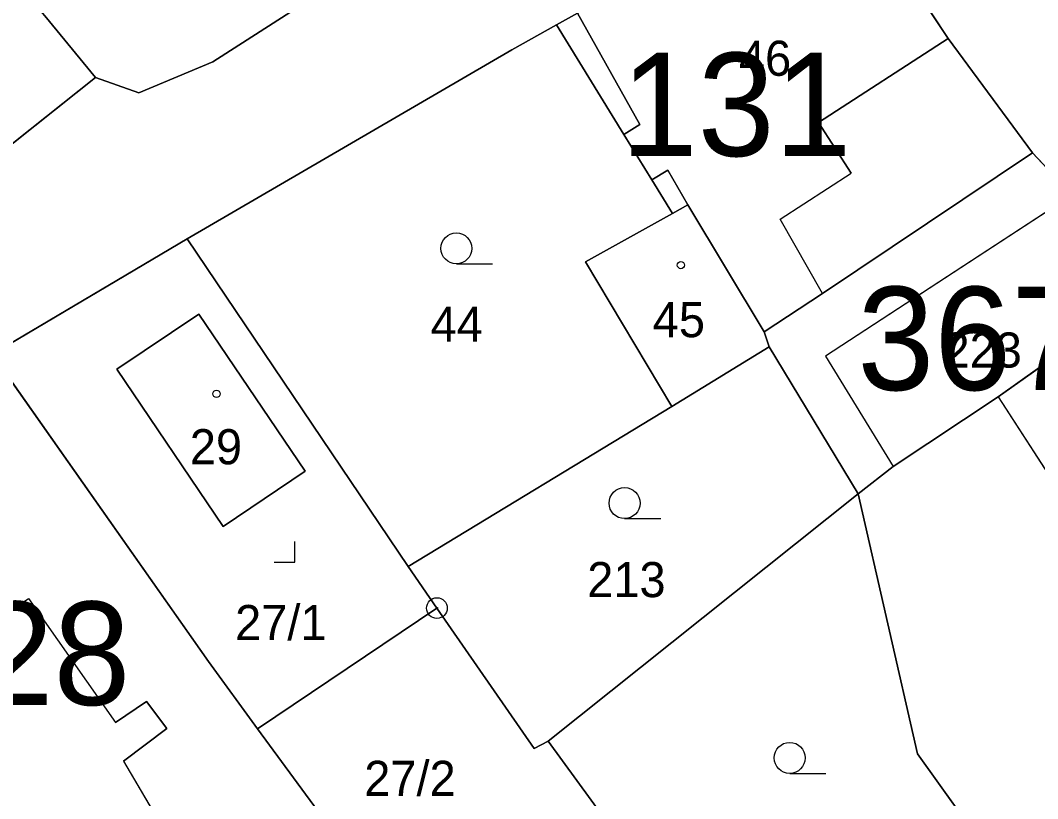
# Model space of a CAD drawing. Extents: x -689422 to -685210, y -987725 to -982160.
# Drawn here: x -687241 to -687191.77, y -985683.82 to -985646.16 of the extents above; entities that cross this region are included whole.
import ezdxf

# ---------------------------------------------------------------- set-up
doc = ezdxf.new("R2010")
doc.units = 0
for name, color, linetype in [('KN_Budovy', 7, 'Continuous'), ('KN_Budovy_cisla_domovni', 7, 'Continuous'), ('KN_Hranice_parcel', 7, 'Continuous'), ('KN_Hranice_parcel_vnitrni_kresba', 7, 'Continuous'), ('KN_Parcelni cisla', 7, 'Continuous'), ('KN_Polygon parcely', 7, 'Continuous'), ('KN_POZEMKY_OSTATNI PLOCHA', 7, 'Continuous'), ('KN_POZEMKY_ZAHRADA', 7, 'Continuous'), ('KN_POZEMKY_ZASTAVENA PLOCHA', 7, 'Continuous'), ('KN_VYUZITI_13_zastavena plocha_zboreniste', 7, 'Continuous'), ('KN_VYUZITI_17_ostatni plocha_ostatni komunikace', 7, 'Continuous'), ('KN_VYUZITI_26_ostatni plocha_jina plocha', 7, 'Continuous'), ('KN_Značky bodu BP', 7, 'Continuous'), ('KN_Značky budov', 7, 'Continuous'), ('KN_Značky kultur', 7, 'Continuous')]:
    doc.layers.add(name, color=color, linetype=linetype)

msp = doc.modelspace()

# ---------------------------------------------------------------- linework, layer by layer
at = {"layer": 'KN_Budovy'}
for points in [[(-687255.71, -985630.88), (-687256.33, -985631.42), (-687252.83, -985635.52), (-687253.15, -985635.8), (-687251.56, -985637.66), (-687253.74, -985639.41), (-687242.3, -985652.84), (-687237.37, -985648.92), (-687239.82, -985645.94), (-687244.23, -985640.89), (-687247.48, -985637.02), (-687248.8, -985635.44), (-687253.38, -985630.16), (-687254.03, -985629.42), (-687255.4, -985630.61)], [(-687202.18, -985659.38), (-687204.23, -985655.78), (-687200.79, -985653.55), (-687202.38, -985651.1), (-687196.11, -985647.03), (-687201.77, -985638.47), (-687214.04, -985645.8), (-687211.02, -985651.2), (-687211.8, -985651.68), (-687210.45, -985653.88), (-687209.67, -985653.4), (-687208.7, -985655.09), (-687205.01, -985661.23)], [(-687186.91, -985659.56), (-687190.11, -985654.61), (-687202.04, -985662.4), (-687198.76, -985667.74), (-687193.68, -985664.38)], [(-687208.7, -985655.09), (-687209.45, -985655.51), (-687213.66, -985657.85), (-687209.48, -985664.85), (-687204.76, -985661.95), (-687205.01, -985661.23)], [(-687193.68, -985664.38), (-687185.92, -985676.37), (-687178.93, -985671.83), (-687186.91, -985659.56)], [(-687232.36, -985660.37), (-687236.33, -985663.04), (-687231.18, -985670.65), (-687227.22, -985667.97)], [(-687225.06, -985686.52), (-687229.52, -985680.44), (-687231.9, -985677.19), (-687242.36, -985662.31), (-687253.77, -985669.81), (-687249.23, -985676.95), (-687245.01, -985674.23), (-687244.33, -985675.22), (-687243.03, -985674.46), (-687242.37, -985675.35), (-687240.61, -985674.13), (-687236.39, -985680.14), (-687234.89, -985679.12), (-687233.91, -985680.43), (-687236.01, -985682.01), (-687230.99, -985690.52)]]:
    msp.add_lwpolyline(points, close=True, dxfattribs=at)
at = {"layer": 'KN_Hranice_parcel'}
for p, q in [((-687242.36, -985662.31), (-687232.92, -985656.73)), ((-687232.92, -985656.73), (-687222.24, -985672.58)), ((-687204.76, -985661.95), (-687205.01, -985661.23)), ((-687209.48, -985664.85), (-687204.76, -985661.95)), ((-687200.46, -985669.07), (-687204.76, -985661.95)), ((-687222.24, -985672.58), (-687209.48, -985664.85)), ((-687200.46, -985669.07), (-687215.46, -985681.04)), ((-687222.24, -985672.58), (-687220.84, -985674.6)), ((-687220.84, -985674.6), (-687229.52, -985680.44)), ((-687229.52, -985680.44), (-687225.06, -985686.52)), ((-687215.46, -985681.04), (-687212.68, -985684.85))]:
    msp.add_line(p, q, dxfattribs=at)
for points in [[(-687215.06, -985646.37), (-687214.04, -985645.8), (-687201.77, -985638.47)], [(-687192.03, -985652.57), (-687196.11, -985647.03), (-687201.77, -985638.47)], [(-687244.23, -985640.89), (-687239.82, -985645.94), (-687237.37, -985648.92)], [(-687226.48, -985644.8), (-687231.69, -985648.17), (-687235.26, -985649.67), (-687237.37, -985648.92)], [(-687232.92, -985656.73), (-687217.21, -985647.58), (-687215.06, -985646.37)], [(-687209.45, -985655.51), (-687210.45, -985653.88), (-687211.8, -985651.68), (-687215.06, -985646.37)], [(-687237.37, -985648.92), (-687242.3, -985652.84), (-687244.12, -985654.26)], [(-687205.01, -985661.23), (-687202.18, -985659.38), (-687192.03, -985652.57)], [(-687192.03, -985652.57), (-687190.11, -985654.61), (-687186.91, -985659.56)], [(-687205.01, -985661.23), (-687208.7, -985655.09), (-687209.45, -985655.51)], [(-687209.48, -985664.85), (-687213.66, -985657.85), (-687209.45, -985655.51)], [(-687186.91, -985659.56), (-687193.68, -985664.38), (-687198.76, -985667.74), (-687200.46, -985669.07)], [(-687227.22, -985667.97), (-687232.36, -985660.37), (-687236.33, -985663.04), (-687231.18, -985670.65), (-687227.22, -985667.97)], [(-687229.52, -985680.44), (-687231.9, -985677.19), (-687242.36, -985662.31)], [(-687192.91, -985688.18), (-687197.59, -985681.66), (-687200.46, -985669.07)], [(-687215.46, -985681.04), (-687216.14, -985681.39), (-687220.84, -985674.6)]]:
    msp.add_lwpolyline(points, dxfattribs=at)
at = {"layer": 'KN_Hranice_parcel_vnitrni_kresba'}
for p, q in [((-687211.02, -985651.2), (-687214.04, -985645.8)), ((-687196.11, -985647.03), (-687202.38, -985651.1)), ((-687211.8, -985651.68), (-687211.02, -985651.2)), ((-687202.38, -985651.1), (-687200.79, -985653.55)), ((-687209.67, -985653.4), (-687210.45, -985653.88)), ((-687208.7, -985655.09), (-687209.67, -985653.4)), ((-687204.23, -985655.78), (-687200.79, -985653.55)), ((-687190.11, -985654.61), (-687202.04, -985662.4)), ((-687202.18, -985659.38), (-687204.23, -985655.78)), ((-687202.04, -985662.4), (-687198.76, -985667.74)), ((-687193.68, -985664.38), (-687185.92, -985676.37)), ((-687242.37, -985675.35), (-687240.61, -985674.13)), ((-687240.61, -985674.13), (-687236.39, -985680.14)), ((-687234.89, -985679.12), (-687236.39, -985680.14)), ((-687233.91, -985680.43), (-687234.89, -985679.12)), ((-687236.01, -985682.01), (-687233.91, -985680.43)), ((-687236.01, -985682.01), (-687230.99, -985690.52))]:
    msp.add_line(p, q, dxfattribs=at)
at = {"layer": 'KN_Polygon parcely'}
for points in [[(-687253.74, -985639.41), (-687255.56, -985641.01), (-687244.12, -985654.26), (-687242.3, -985652.84), (-687237.37, -985648.92), (-687239.82, -985645.94), (-687244.23, -985640.89), (-687247.48, -985637.02), (-687248.8, -985635.44), (-687253.38, -985630.16), (-687254.03, -985629.42), (-687255.4, -985630.61), (-687255.85, -985630.09), (-687256.16, -985630.36), (-687255.71, -985630.88), (-687256.33, -985631.42), (-687252.83, -985635.52), (-687253.15, -985635.8), (-687251.56, -985637.66)], [(-687237.37, -985648.92), (-687235.26, -985649.67), (-687231.69, -985648.17), (-687226.48, -985644.8), (-687231.34, -985638.57), (-687235.76, -985633.5), (-687244.23, -985640.89), (-687239.82, -985645.94)], [(-687196.11, -985647.03), (-687201.77, -985638.47), (-687214.04, -985645.8), (-687215.06, -985646.37), (-687211.8, -985651.68), (-687210.45, -985653.88), (-687209.45, -985655.51), (-687208.7, -985655.09), (-687205.01, -985661.23), (-687202.18, -985659.38), (-687192.03, -985652.57)], [(-687210.45, -985653.88), (-687211.8, -985651.68), (-687215.06, -985646.37), (-687217.21, -985647.58), (-687232.92, -985656.73), (-687222.24, -985672.58), (-687209.48, -985664.85), (-687213.66, -985657.85), (-687209.45, -985655.51)], [(-687200.46, -985669.07), (-687198.76, -985667.74), (-687193.68, -985664.38), (-687186.91, -985659.56), (-687190.11, -985654.61), (-687192.03, -985652.57), (-687202.18, -985659.38), (-687205.01, -985661.23), (-687204.76, -985661.95)], [(-687208.7, -985655.09), (-687209.45, -985655.51), (-687213.66, -985657.85), (-687209.48, -985664.85), (-687204.76, -985661.95), (-687205.01, -985661.23)], [(-687229.52, -985680.44), (-687220.84, -985674.6), (-687222.24, -985672.58), (-687232.92, -985656.73), (-687242.36, -985662.31), (-687231.9, -985677.19)], [(-687193.68, -985664.38), (-687198.76, -985667.74), (-687200.46, -985669.07), (-687197.59, -985681.66), (-687192.91, -985688.18), (-687191.98, -985687.32), (-687188.32, -985683.93), (-687176.55, -985675.8), (-687178.93, -985671.83), (-687186.91, -985659.56)], [(-687227.22, -985667.97), (-687231.18, -985670.65), (-687236.33, -985663.04), (-687232.36, -985660.37)], [(-687227.22, -985667.97), (-687232.36, -985660.37), (-687236.33, -985663.04), (-687231.18, -985670.65)], [(-687204.76, -985661.95), (-687209.48, -985664.85), (-687222.24, -985672.58), (-687220.84, -985674.6), (-687216.14, -985681.39), (-687215.46, -985681.04), (-687200.46, -985669.07)], [(-687253.77, -985669.81), (-687255.25, -985676.68), (-687253.95, -985677.78), (-687242.76, -985687.21), (-687241.04, -985690.75), (-687237.82, -985695.12), (-687230.99, -985690.52), (-687225.06, -985686.52), (-687229.52, -985680.44), (-687231.9, -985677.19), (-687242.36, -985662.31)], [(-687212.68, -985684.85), (-687203.34, -985697.64), (-687201.79, -985696.01), (-687195.19, -985690.29), (-687192.91, -985688.18), (-687197.59, -985681.66), (-687200.46, -985669.07), (-687215.46, -985681.04)], [(-687220.84, -985674.6), (-687229.52, -985680.44), (-687225.06, -985686.52), (-687223.86, -985685.71), (-687220.53, -985690.14), (-687212.68, -985684.85), (-687215.46, -985681.04), (-687216.14, -985681.39)]]:
    msp.add_lwpolyline(points, close=True, dxfattribs=at)
for points in [[(-687201.77, -985638.47), (-687196.11, -985647.03), (-687192.03, -985652.57), (-687190.11, -985654.61), (-687186.91, -985659.56), (-687178.93, -985671.83), (-687176.55, -985675.8), (-687172.87, -985681.98), (-687171.07, -985684.97), (-687167.73, -985690.64), (-687167.44, -985690.94), (-687167.14, -985691.44), (-687164.1, -985696.77), (-687163.68, -985697.51), (-687163, -985698.9), (-687162.04, -985700.51), (-687159.04, -985705.78), (-687159.44, -985706.03), (-687159.24, -985706.4), (-687154.4, -985715.24), (-687152.5, -985718.38)], [(-687226.48, -985644.8), (-687231.69, -985648.17), (-687235.26, -985649.67), (-687237.37, -985648.92), (-687242.3, -985652.84)], [(-687242.36, -985662.31), (-687232.92, -985656.73), (-687217.21, -985647.58), (-687215.06, -985646.37), (-687214.04, -985645.8)]]:
    msp.add_lwpolyline(points, dxfattribs=at)
at = {"layer": 'KN_POZEMKY_OSTATNI PLOCHA'}
for p, q in [((-687196.11, -985647.03), (-687201.77, -985638.47)), ((-687231.69, -985648.17), (-687226.48, -985644.8)), ((-687214.04, -985645.8), (-687215.06, -985646.37)), ((-687215.06, -985646.37), (-687217.21, -985647.58)), ((-687192.03, -985652.57), (-687196.11, -985647.03)), ((-687217.21, -985647.58), (-687232.92, -985656.73)), ((-687235.26, -985649.67), (-687231.69, -985648.17)), ((-687242.3, -985652.84), (-687237.37, -985648.92)), ((-687237.37, -985648.92), (-687235.26, -985649.67)), ((-687190.11, -985654.61), (-687192.03, -985652.57)), ((-687232.92, -985656.73), (-687242.36, -985662.31)), ((-687229.52, -985680.44), (-687220.84, -985674.6)), ((-687220.84, -985674.6), (-687216.14, -985681.39)), ((-687225.06, -985686.52), (-687229.52, -985680.44)), ((-687216.14, -985681.39), (-687215.46, -985681.04)), ((-687215.46, -985681.04), (-687212.68, -985684.85))]:
    msp.add_line(p, q, dxfattribs=at)
at = {"layer": 'KN_POZEMKY_ZAHRADA'}
for p, q in [((-687217.21, -985647.58), (-687215.06, -985646.37)), ((-687215.06, -985646.37), (-687211.8, -985651.68)), ((-687232.92, -985656.73), (-687217.21, -985647.58)), ((-687211.8, -985651.68), (-687210.45, -985653.88)), ((-687210.45, -985653.88), (-687209.45, -985655.51)), ((-687209.45, -985655.51), (-687213.66, -985657.85)), ((-687222.24, -985672.58), (-687232.92, -985656.73)), ((-687213.66, -985657.85), (-687209.48, -985664.85)), ((-687209.48, -985664.85), (-687204.76, -985661.95)), ((-687204.76, -985661.95), (-687200.46, -985669.07)), ((-687209.48, -985664.85), (-687222.24, -985672.58)), ((-687222.24, -985672.58), (-687209.48, -985664.85)), ((-687200.46, -985669.07), (-687215.46, -985681.04)), ((-687215.46, -985681.04), (-687200.46, -985669.07)), ((-687200.46, -985669.07), (-687197.59, -985681.66)), ((-687220.84, -985674.6), (-687222.24, -985672.58)), ((-687216.14, -985681.39), (-687220.84, -985674.6)), ((-687215.46, -985681.04), (-687216.14, -985681.39)), ((-687212.68, -985684.85), (-687215.46, -985681.04)), ((-687197.59, -985681.66), (-687192.91, -985688.18))]:
    msp.add_line(p, q, dxfattribs=at)
at = {"layer": 'KN_POZEMKY_ZASTAVENA PLOCHA'}
for p, q in [((-687201.77, -985638.47), (-687196.11, -985647.03)), ((-687226.48, -985644.8), (-687231.69, -985648.17)), ((-687239.82, -985645.94), (-687237.37, -985648.92)), ((-687237.37, -985648.92), (-687239.82, -985645.94)), ((-687215.06, -985646.37), (-687214.04, -985645.8)), ((-687211.8, -985651.68), (-687215.06, -985646.37)), ((-687196.11, -985647.03), (-687192.03, -985652.57)), ((-687231.69, -985648.17), (-687235.26, -985649.67)), ((-687237.37, -985648.92), (-687242.3, -985652.84)), ((-687235.26, -985649.67), (-687237.37, -985648.92)), ((-687210.45, -985653.88), (-687211.8, -985651.68)), ((-687192.03, -985652.57), (-687202.18, -985659.38)), ((-687202.18, -985659.38), (-687192.03, -985652.57)), ((-687192.03, -985652.57), (-687190.11, -985654.61)), ((-687209.45, -985655.51), (-687210.45, -985653.88)), ((-687209.45, -985655.51), (-687208.7, -985655.09)), ((-687208.7, -985655.09), (-687209.45, -985655.51)), ((-687208.7, -985655.09), (-687205.01, -985661.23)), ((-687205.01, -985661.23), (-687208.7, -985655.09)), ((-687213.66, -985657.85), (-687209.45, -985655.51)), ((-687242.36, -985662.31), (-687232.92, -985656.73)), ((-687232.92, -985656.73), (-687222.24, -985672.58)), ((-687209.48, -985664.85), (-687213.66, -985657.85)), ((-687202.18, -985659.38), (-687205.01, -985661.23)), ((-687205.01, -985661.23), (-687202.18, -985659.38)), ((-687193.68, -985664.38), (-687186.91, -985659.56)), ((-687186.91, -985659.56), (-687193.68, -985664.38)), ((-687232.36, -985660.37), (-687236.33, -985663.04)), ((-687236.33, -985663.04), (-687232.36, -985660.37)), ((-687227.22, -985667.97), (-687232.36, -985660.37)), ((-687232.36, -985660.37), (-687227.22, -985667.97)), ((-687205.01, -985661.23), (-687204.76, -985661.95)), ((-687204.76, -985661.95), (-687205.01, -985661.23)), ((-687204.76, -985661.95), (-687209.48, -985664.85)), ((-687200.46, -985669.07), (-687204.76, -985661.95)), ((-687231.9, -985677.19), (-687242.36, -985662.31)), ((-687242.36, -985662.31), (-687231.9, -985677.19)), ((-687236.33, -985663.04), (-687231.18, -985670.65)), ((-687231.18, -985670.65), (-687236.33, -985663.04)), ((-687198.76, -985667.74), (-687193.68, -985664.38)), ((-687193.68, -985664.38), (-687198.76, -985667.74)), ((-687231.18, -985670.65), (-687227.22, -985667.97)), ((-687227.22, -985667.97), (-687231.18, -985670.65)), ((-687200.46, -985669.07), (-687198.76, -985667.74)), ((-687198.76, -985667.74), (-687200.46, -985669.07)), ((-687197.59, -985681.66), (-687200.46, -985669.07)), ((-687222.24, -985672.58), (-687220.84, -985674.6)), ((-687220.84, -985674.6), (-687229.52, -985680.44)), ((-687229.52, -985680.44), (-687231.9, -985677.19)), ((-687231.9, -985677.19), (-687229.52, -985680.44)), ((-687229.52, -985680.44), (-687225.06, -985686.52)), ((-687192.91, -985688.18), (-687197.59, -985681.66))]:
    msp.add_line(p, q, dxfattribs=at)
at = {"layer": 'KN_VYUZITI_13_zastavena plocha_zboreniste'}
for p, q in [((-687242.36, -985662.31), (-687232.92, -985656.73)), ((-687232.92, -985656.73), (-687222.24, -985672.58)), ((-687232.36, -985660.37), (-687236.33, -985663.04)), ((-687227.22, -985667.97), (-687232.36, -985660.37)), ((-687231.9, -985677.19), (-687242.36, -985662.31)), ((-687236.33, -985663.04), (-687231.18, -985670.65)), ((-687231.18, -985670.65), (-687227.22, -985667.97)), ((-687222.24, -985672.58), (-687220.84, -985674.6)), ((-687220.84, -985674.6), (-687229.52, -985680.44)), ((-687229.52, -985680.44), (-687231.9, -985677.19))]:
    msp.add_line(p, q, dxfattribs=at)
at = {"layer": 'KN_VYUZITI_17_ostatni plocha_ostatni komunikace'}
for p, q in [((-687196.11, -985647.03), (-687201.77, -985638.47)), ((-687231.69, -985648.17), (-687226.48, -985644.8)), ((-687214.04, -985645.8), (-687215.06, -985646.37)), ((-687215.06, -985646.37), (-687217.21, -985647.58)), ((-687192.03, -985652.57), (-687196.11, -985647.03)), ((-687217.21, -985647.58), (-687232.92, -985656.73)), ((-687235.26, -985649.67), (-687231.69, -985648.17)), ((-687242.3, -985652.84), (-687237.37, -985648.92)), ((-687237.37, -985648.92), (-687235.26, -985649.67)), ((-687190.11, -985654.61), (-687192.03, -985652.57)), ((-687232.92, -985656.73), (-687242.36, -985662.31))]:
    msp.add_line(p, q, dxfattribs=at)
at = {"layer": 'KN_VYUZITI_26_ostatni plocha_jina plocha'}
for p, q in [((-687229.52, -985680.44), (-687220.84, -985674.6)), ((-687220.84, -985674.6), (-687216.14, -985681.39)), ((-687225.06, -985686.52), (-687229.52, -985680.44)), ((-687216.14, -985681.39), (-687215.46, -985681.04)), ((-687215.46, -985681.04), (-687212.68, -985684.85))]:
    msp.add_line(p, q, dxfattribs=at)
at = {"layer": 'KN_Značky bodu BP'}
for radius in [0.5, 0.0303]:
    msp.add_circle((-687220.84, -985674.6), radius, dxfattribs=at)
at = {"layer": 'KN_Značky budov'}
for centre in [(-687209.037, -985657.999), (-687194.187, -985659.319), (-687231.507, -985664.229)]:
    msp.add_circle(centre, 0.175, dxfattribs=at)
at = {"layer": 'KN_Značky kultur'}
for p, q in [((-687219.903, -985657.94), (-687218.153, -985657.94)), ((-687211.763, -985670.27), (-687210.013, -985670.27)), ((-687227.72, -985672.38), (-687227.72, -985671.38)), ((-687228.721, -985672.38), (-687227.72, -985672.38)), ((-687203.773, -985682.6), (-687202.023, -985682.6))]:
    msp.add_line(p, q, dxfattribs=at)
for centre in [(-687219.903, -985657.19), (-687211.763, -985669.52), (-687203.773, -985681.85)]:
    msp.add_circle(centre, 0.75, dxfattribs=at)

# ---------------------------------------------------------------- texts
at = {"layer": 'KN_Budovy_cisla_domovni'}
for s, p in [('131', (-687211.94, -985652.724)), ('367', (-687200.496, -985664.049)), ('128', (-687246.833, -985679.289))]:
    msp.add_text(s, height=5, dxfattribs=at).set_placement(p)
at = {"layer": 'KN_Parcelni cisla'}
for s, p in [('46', (-687206.23, -985648.84)), ('44', (-687221.15, -985661.71)), ('45', (-687210.4, -985661.49)), ('223', (-687196.33, -985662.96)), ('29', (-687232.8, -985667.64)), ('213', (-687213.57, -985674.07)), ('27/1', (-687230.609, -985676.15)), ('27/2', (-687224.359, -985683.69))]:
    msp.add_text(s, height=1.7, dxfattribs=at).set_placement(p)

doc.saveas('drawing.dxf')
